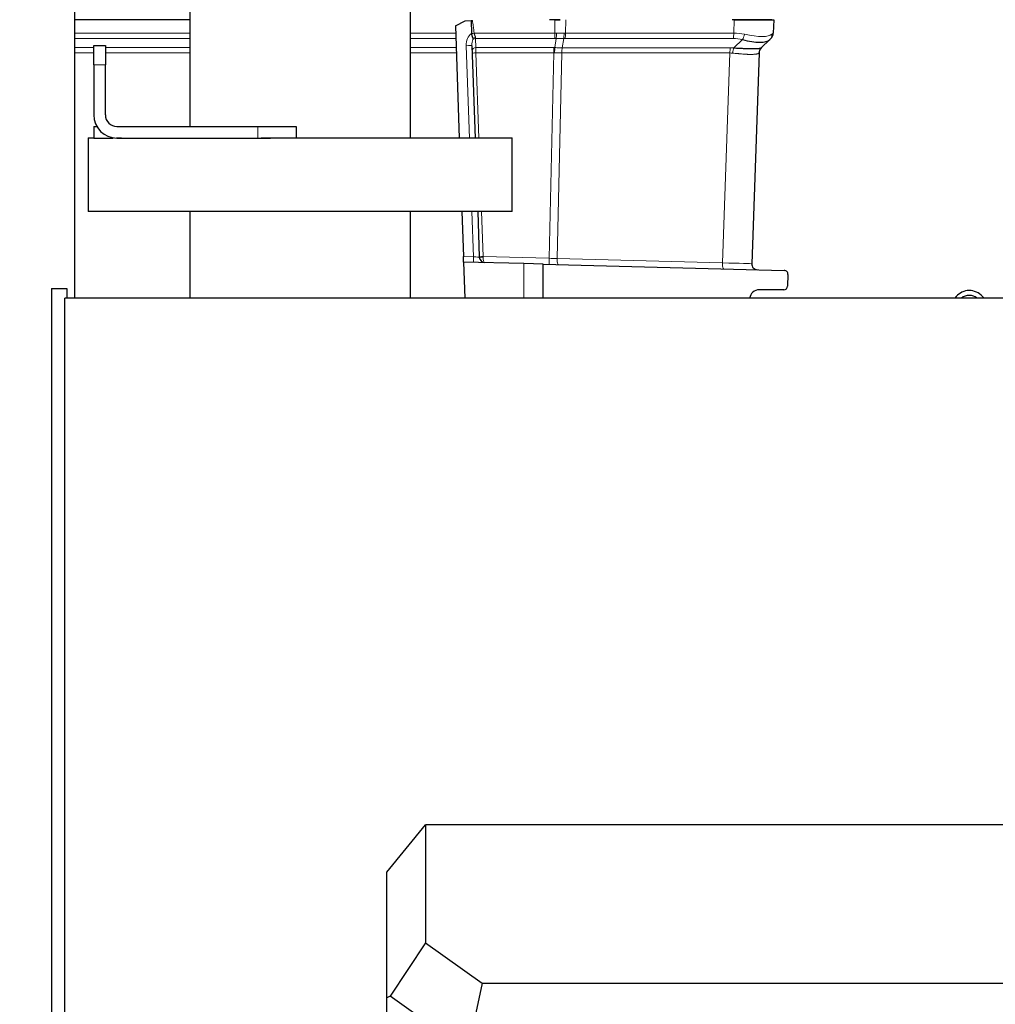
# Model space of a CAD drawing. Header units: inches. Extents: x 0 to 20790, y -12 to 14700.
# Tile 334 of 441: x 10484 to 10990, y 11671 to 12181. Entities that reach past the tile are written whole.
import ezdxf

# ---------------------------------------------------------------- set-up
doc = ezdxf.new("R2010")
doc.units = ezdxf.units.IN
doc.layers.add('1', color=7, linetype='Continuous', true_color=0xffffff)
doc.layers.add('254', color=7, linetype='Continuous', true_color=0xffffff)
doc.styles.add('latin_extended', font='simplex.shx')
doc.dimstyles.get("Standard").update_dxf_attribs({"dimtxt": 0.18, "dimasz": 0.18, "dimexe": 0.18, "dimexo": 0.0625, "dimgap": 0.09, "dimtad": 0, "dimtih": 1, "dimtoh": 1, "dimdec": 4, "dimzin": 0, "dimdsep": 46, "dimtxsty": 'Standard', "dimcen": 0.09, "dimadec": 0, "dimazin": 0, "dimtfac": 1, "dimtdec": 4, "dimtofl": 0, "dimtmove": 0, "dimatfit": 3, "dimfxl": 1, "dimtolj": 1, "dimtzin": 0, "dimarcsym": 0})

# ---------------------------------------------------------------- blocks, each defined once
blk = doc.blocks.new('_U0')
at = {"layer": '254', "color": 3, "linetype": 'Continuous', "lineweight": 13, "transparency": 16777216}
for p, q in [((8993.8, 11800.44), (8993.8, 13273.44)), ((11436.85, 10385.83), (11436.85, 13273.44)), ((9116.3, 13238.44), (11314.35, 13238.44))]:
    blk.add_line(p, q, dxfattribs=at)
at = {"layer": '254', "color": 3, "transparency": 16777216}
for points in [[(9116.3, 13258.86), (9116.3, 13218.02), (8993.8, 13238.44)], [(11314.35, 13218.02), (11314.35, 13258.86), (11436.85, 13238.44)]]:
    blk.add_solid(points, dxfattribs=at)
at = {"layer": 'Defpoints', "color": 0, "transparency": 16777216}
for p in [(11436.85, 13238.44), (8993.8, 11765.44), (11436.85, 10350.83)]:
    blk.add_point(p, dxfattribs=at)
at = {"layer": '254', "color": 2, "lineweight": 13, "transparency": 16777216, "insert": (9999.49, 13422.19), "char_height": 122.5, "attachment_point": 1, "style": 'latin_extended'}
blk.add_mtext('\\A1;2443', dxfattribs=at)
blk = doc.blocks.new('_U2')
at = {"layer": '254', "color": 3, "linetype": 'Continuous', "lineweight": 13, "transparency": 16777216}
for p, q in [((10959.8, 12716.44), (12182.48, 12716.44)), ((12147.48, 12593.94), (12147.48, 9263.44)), ((10792.95, 9140.94), (12182.48, 9140.94))]:
    blk.add_line(p, q, dxfattribs=at)
at = {"layer": '254', "color": 3, "transparency": 16777216}
for points in [[(12167.89, 12593.94), (12127.06, 12593.94), (12147.48, 12716.44)], [(12127.06, 9263.44), (12167.89, 9263.44), (12147.48, 9140.94)]]:
    blk.add_solid(points, dxfattribs=at)
at = {"layer": 'Defpoints', "color": 0, "transparency": 16777216}
for p in [(10924.8, 12716.44), (10757.95, 9140.94), (12147.48, 9140.94)]:
    blk.add_point(p, dxfattribs=at)
at = {"layer": '254', "color": 2, "lineweight": 13, "transparency": 16777216, "insert": (11963.73, 10510.2), "char_height": 122.5, "attachment_point": 1, "rotation": 90, "style": 'latin_extended'}
blk.add_mtext('\\A1;3575', dxfattribs=at)

msp = doc.modelspace()

# ---------------------------------------------------------------- linework, layer by layer
at = {"layer": '1', "color": 2, "linetype": 'Continuous', "lineweight": 25}
for p, q in [((10572.648, 12342.941), (10572.648, 12125.944)), ((10512.797, 12234.941), (10512.797, 12037.018)), ((10686.948, 12119.941), (10686.948, 12186.941)), ((10572.643, 12181.336), (10512.798, 12181.336)), ((10710.287, 12178.119), (10715.383, 12180.8)), ((10710.287, 12178.119), (10712.319, 12119.939)), ((10715.383, 12180.8), (10718.418, 12180.906)), ((10718.418, 12180.906), (10718.653, 12174.176)), ((10764.645, 12181.336), (10759.063, 12181.336)), ((10761.909, 12181.336), (10764.645, 12181.336)), ((10861.007, 12181.336), (10853.902, 12181.336)), ((10854.929, 12181.336), (10861.007, 12181.336)), ((10861.007, 12181.336), (10875.385, 12181.336)), ((10874.342, 12181.336), (10861.007, 12181.336)), ((10875.385, 12181.336), (10875.14, 12174.342)), ((10718.653, 12174.176), (10718.655, 12174.126)), ((10522.798, 12167.942), (10528.798, 12167.942)), ((10522.798, 12157.942), (10522.798, 12167.942)), ((10528.798, 12167.942), (10528.798, 12157.942)), ((10718.874, 12167.862), (10720.547, 12119.939)), ((10873.343, 12171.046), (10868.923, 12166.778)), ((10873.922, 12171.605), (10873.343, 12171.046)), ((10867.783, 12164.116), (10863.967, 12054.831)), ((10522.798, 12157.942), (10522.798, 12131.942)), ((10528.798, 12131.942), (10528.798, 12157.942)), ((10522.798, 12125.942), (10524.405, 12125.942)), ((10522.798, 12125.942), (10522.798, 12119.942)), ((10534.798, 12125.942), (10607.798, 12125.942)), ((10607.798, 12125.942), (10627.798, 12125.942)), ((10627.798, 12125.942), (10627.798, 12119.942)), ((10519.798, 12120.055), (10519.798, 12081.941)), ((10522.798, 12119.942), (10532.798, 12119.942)), ((10534.798, 12119.942), (10607.798, 12119.942)), ((10739.798, 12081.941), (10739.798, 12120.055)), ((10739.798, 12081.941), (10519.798, 12081.941)), ((10572.648, 12081.941), (10572.648, 12037.023)), ((10686.948, 12037.023), (10686.948, 12081.941)), ((10713.646, 12081.942), (10714.461, 12058.618)), ((10721.874, 12081.942), (10722.699, 12058.32)), ((10714.562, 12055.716), (10714.461, 12058.618)), ((10745.797, 12054.898), (10714.562, 12055.716)), ((10714.562, 12055.716), (10715.215, 12037.024)), ((10755.797, 12054.636), (10745.797, 12054.898)), ((10755.797, 12054.636), (10880.827, 12051.362)), ((10755.797, 12037.024), (10755.797, 12054.636)), ((10882.774, 12049.293), (10882.563, 12043.267)), ((10500.798, 12041.941), (10508.798, 12041.941)), ((10500.798, 12041.941), (10500.798, 11539.941)), ((10508.798, 12041.941), (10508.798, 12037.023)), ((10880.564, 12041.336), (10867.824, 12041.336)), ((10507.798, 11584.024), (10507.798, 12037.024)), ((11117.798, 12037.024), (10507.798, 12037.024)), ((10984.581, 12037.024), (10982.885, 12038.577)), ((10674.71, 11739.437), (10694.71, 11763.942)), ((11198.748, 11763.942), (10694.71, 11763.942)), ((10694.71, 11763.942), (10694.71, 11702.88)), ((10674.71, 11674.258), (10674.71, 11739.437)), ((10694.71, 11702.88), (10676.455, 11675.161)), ((10694.71, 11702.88), (10724.202, 11682)), ((10724.202, 11682), (10717.441, 11650.443)), ((10724.202, 11682), (11169.256, 11682)), ((10676.455, 11675.161), (10674.71, 11674.258)), ((10674.71, 11610.024), (10674.71, 11674.258)), ((10714.71, 11648.077), (10676.455, 11675.161))]:
    msp.add_line(p, q, dxfattribs=at)
at = {"layer": '1', "color": 110, "linetype": 'Continuous', "lineweight": 13}
for p, q in [((10761.875, 12174.342), (10761.909, 12181.336)), ((10767.495, 12181.336), (10767.461, 12174.342)), ((10854.685, 12174.342), (10854.929, 12181.336)), ((10512.799, 12174.342), (10572.644, 12174.342)), ((10686.948, 12174.342), (10710.419, 12174.342)), ((10720.025, 12174.342), (10761.875, 12174.342)), ((10767.461, 12174.342), (10854.685, 12174.342)), ((10572.646, 12171.605), (10512.8, 12171.605)), ((10710.515, 12171.605), (10686.946, 12171.605)), ((10717.545, 12119.939), (10715.872, 12167.858)), ((10761.832, 12171.605), (10720.746, 12171.605)), ((10720.746, 12171.605), (10720.912, 12166.855)), ((10761.879, 12166.849), (10762.567, 12171.593)), ((10766.45, 12171.593), (10765.755, 12166.796)), ((10854.39, 12171.605), (10767.166, 12171.605)), ((10854.654, 12166.728), (10859.125, 12171.046)), ((10522.8, 12164.12), (10512.798, 12164.12)), ((10512.801, 12166.855), (10522.8, 12166.855)), ((10572.645, 12164.12), (10528.798, 12164.12)), ((10528.8, 12166.855), (10572.644, 12166.855)), ((10710.776, 12164.12), (10686.945, 12164.12)), ((10686.946, 12166.855), (10710.681, 12166.855)), ((10720.912, 12166.855), (10761.341, 12166.855)), ((10761.299, 12164.12), (10720.938, 12164.12)), ((10720.938, 12164.12), (10722.481, 12119.94)), ((10758.89, 12057.66), (10761.299, 12164.12)), ((10765.436, 12164.076), (10763.026, 12057.546)), ((10852.632, 12164.076), (10765.46, 12164.076)), ((10765.755, 12166.796), (10852.927, 12166.796)), ((10848.833, 12055.299), (10852.632, 12164.076)), ((10528.798, 12157.942), (10522.798, 12157.942)), ((10607.798, 12125.942), (10607.798, 12119.942)), ((10532.798, 12120.109), (10532.798, 12119.942)), ((10719.691, 12058.481), (10718.872, 12081.941)), ((10723.808, 12081.941), (10724.625, 12058.557)), ((10714.461, 12058.618), (10719.691, 12058.481)), ((10724.625, 12058.557), (10758.89, 12057.66)), ((10763.026, 12057.546), (10848.833, 12055.299)), ((10745.797, 12054.898), (10745.797, 12037.024))]:
    msp.add_line(p, q, dxfattribs=at)
at = {"layer": '1', "color": 2, "linetype": 'Continuous', "lineweight": 25}
for centre, radius, start, end in [((10871.143, 12174.482), 4, 314, 358), ((10871.781, 12163.977), 4, 134, 178), ((10534.798, 12131.942), 12, 180, 270), ((10534.798, 12131.942), 6, 180, 270), ((10725.697, 12058.425), 3, 182, 268.5), ((10866.965, 12054.726), 3, 178, 268.5), ((10880.775, 12049.363), 2, 358, 88.5), ((10867.824, 12036.336), 5, 90, 172.09987), ((10880.564, 12043.336), 2, 270, 358), ((10976.805, 12031.942), 9, 47.5, 145.61985), ((10976.805, 12031.942), 6.5, 51.43281, 128.57099)]:
    msp.add_arc(centre, radius, start, end, dxfattribs=at)
at = {"layer": '1', "color": 110, "linetype": 'Continuous', "lineweight": 13}
for centre, major_axis, ratio, start_param, end_param in [((10720.869, 12168.033), (-0.235, 6.724), 0.7431451, 0.4115168, 1.5707963), ((10720.095, 12174.273), (-1.989, -0.207), 0.0383473, 4.7434644, 5.518997), ((10761.735, 12174.482), (0, 4), 0.0348995, 3.9095375, 4.6774824), ((10760.817, 12151.482), (26.881, 3.055), 0.8427908, 1.4041356, 1.4361157), ((10762.47, 12174.47), (0.128, 3.998), 0.0679389, 3.9111856, 4.6795426), ((10760.979, 12184.572), (-26.986, 1.643), 0.3756022, 1.6588614, 1.8042124), ((10765.778, 12174.47), (-0.131, 3.998), 0.2095523, 3.902155, 4.670512), ((10760.817, 12151.482), (25.18, 13.299), 0.7384298, 0.9505649, 0.9825451), ((10766.494, 12174.482), (0, 4), 0.2419219, 3.9095375, 4.6774824), ((10853.718, 12174.482), (0, 4), 0.2419219, 3.9095375, 4.6774824), ((10847.326, 12151.482), (25.365, 13.654), 0.722843, 0.7050916, 0.9259224), ((10858.453, 12173.923), (0.96, 3.883), 0.4458674, 3.9942267, 4.7811627), ((10848.481, 12184.572), (-26.574, 10.002), 0.2465223, 2.1198236, 3.0036605), ((10870.565, 12173.923), (-2.779, 2.877), 0.9510037, 3.1415927, 3.9285287), ((10847.326, 12151.482), (27.815, 22.861), 0.0022709, 6.0603513, 6.2811821), ((10715.875, 12167.757), (2.998, 0.105), 0.0336829, 0, 1.5707963), ((10720.872, 12167.932), (-0.159, 4.566), 0.4377405, 0.7750669, 1.5707963), ((10720.772, 12170.821), (-1.999, -0.07), 0.6108356, 4.7187237, 5.4900072), ((10720.794, 12170.166), (-1.999, -0.07), 0.719748, 4.7115128, 5.4874559), ((10720.644, 12174.482), (-0.21, 4), 0.017402, 2.2262358, 2.3727361), ((10760.914, 12148.605), (16.627, 16.546), 0.960838, 0.7359069, 0.7678872), ((10760.979, 12184.572), (-26.95, 2.209), 0.4758532, 1.6687068, 1.8140579), ((10761.489, 12148.604), (18.213, 18.125), 0.7774598, 0.6632101, 0.6951902), ((10847.998, 12148.605), (18.775, 18.131), 0.753739, 0.4419184, 0.6627493), ((10720.96, 12165.416), (-1.999, -0.07), 0.719748, 4.7115128, 6.2831853), ((10721.008, 12164.049), (-1.999, -0.07), 0.0368135, 4.7460091, 6.2831853), ((10721.01, 12163.977), (-0.07, 4), 0.0174444, 0.7676402, 1.5348869), ((10761.438, 12163.977), (0, -4), 0.0348995, 3.9095375, 4.6767843), ((10760.038, 12139.96), (4.096, 23.926), 0.8196572, 0.1204905, 0.1429436), ((10759.941, 12142.837), (17.565, 17.386), 0.9433493, 0.7389043, 0.7613576), ((10761.976, 12163.971), (-0.09, -3.999), 0.058133, 3.9105847, 4.6776128), ((10766.403, 12163.919), (-0.005, -4), 0.2419645, 3.9097584, 4.673399), ((10766.427, 12163.919), (0, -4), 0.2419219, 3.9095375, 4.6731191), ((10853.599, 12163.919), (0, -4), 0.2419219, 3.9095375, 4.6731191), ((10846.922, 12139.81), (12.408, 22.627), 0.7066026, 0.2989551, 0.3739731), ((10846.25, 12142.687), (19.482, 19.123), 0.7536205, 0.5797521, 0.6547701), ((10855.326, 12163.851), (-0.317, -3.987), 0.3160454, 3.9317134, 4.6962714), ((10846.928, 12139.977), (20.855, 24.14), 0.002496, 6.2800837, 6.3599312), ((10719.688, 12058.582), (-0.079, -2.999), 0.0020575, 0, 1.5371699), ((10719.688, 12058.582), (-3.011, 0.262), 0.0331858, 1.5748603, 3.1456566), ((10724.694, 12058.486), (1.999, 0.07), 0.0368135, 1.6044165, 3.1415927), ((10724.698, 12058.39), (1.999, 0.07), 0.0587977, 3.1415927, 4.6729666), ((10725.697, 12058.425), (0.079, 2.999), 0.3572125, 1.6318829, 3.1415927), ((10724.696, 12058.451), (0.017, 3.001), 0.0238693, 1.5356304, 1.6313959), ((10758.994, 12057.553), (-0.079, -2.999), 0.0358188, 4.67771, 6.2831853), ((10758.174, 12057.575), (-19.993, 0.534), 0.0052231, 4.4674049, 4.676729), ((10763.751, 12057.429), (-0.079, -2.999), 0.2428118, 4.6794646, 6.2831853), ((10849.559, 12055.182), (-0.079, -2.999), 0.2428118, 4.6794646, 6.2831853), ((10843.972, 12055.328), (-19.995, 0.497), 0.0047621, 3.1415449, 4.4669268)]:
    msp.add_ellipse(centre, major_axis=major_axis, ratio=ratio, start_param=start_param, end_param=end_param, dxfattribs=at)
at = {"layer": '1', "color": 2, "linetype": 'Continuous', "lineweight": 25}
for centre, major_axis, ratio, start_param, end_param in [((10848.481, 12184.572), (-25.429, 12.761), 0.3072628, 2.1502579, 3.0340948), ((10871.702, 12163.9), (2.779, -2.877), 0.9934032, 3.1415927, 3.910304)]:
    msp.add_ellipse(centre, major_axis=major_axis, ratio=ratio, start_param=start_param, end_param=end_param, dxfattribs=at)
for points in [[(10718.418, 12180.906), (10718.522, 12180.909), (10718.732, 12180.917), (10718.949, 12180.924), (10719.059, 12180.928)], [(10537.192, 12119.941), (10536.306, 12119.941), (10535.452, 12119.941), (10534.629, 12119.941)], [(10614.365, 12119.941), (10612.777, 12119.941), (10611.195, 12119.941), (10609.619, 12119.941)]]:
    msp.add_open_spline(points, degree=3, dxfattribs=at)
at = {"layer": '1', "color": 110, "linetype": 'Continuous', "lineweight": 13}
for points, knots in [([(10719.059, 12180.928), (10719.092, 12180.793), (10719.122, 12180.657), (10719.18, 12180.386), (10719.207, 12180.25), (10719.287, 12179.841), (10719.336, 12179.568), (10719.428, 12179.021), (10719.472, 12178.747), (10719.554, 12178.199), (10719.594, 12177.924), (10719.669, 12177.374), (10719.706, 12177.099), (10719.775, 12176.549), (10719.809, 12176.273), (10719.907, 12175.446), (10719.967, 12174.894), (10720.025, 12174.342)], [0, 0, 0, 0, 0.0625, 0.0625, 0.125, 0.125, 0.25, 0.25, 0.375, 0.375, 0.5, 0.5, 0.625, 0.625, 0.75, 0.75, 1, 1, 1, 1]), ([(10720.025, 12174.342), (10720.033, 12174.288), (10720.043, 12174.235), (10720.066, 12174.128), (10720.079, 12174.075), (10720.12, 12173.919), (10720.151, 12173.817), (10720.219, 12173.616), (10720.254, 12173.518), (10720.328, 12173.323), (10720.366, 12173.227), (10720.421, 12173.084), (10720.44, 12173.037), (10720.476, 12172.942), (10720.494, 12172.895), (10720.545, 12172.755), (10720.577, 12172.663), (10720.634, 12172.482), (10720.658, 12172.392), (10720.697, 12172.215), (10720.71, 12172.128), (10720.716, 12172.041)], [0, 0, 0, 0, 0.0625, 0.0625, 0.125, 0.125, 0.25, 0.25, 0.375, 0.375, 0.5, 0.5, 0.5625, 0.5625, 0.625, 0.625, 0.75, 0.75, 0.875, 0.875, 1, 1, 1, 1]), ([(10765.436, 12164.076), (10764.83, 12164.075), (10764.22, 12164.078), (10762.99, 12164.091), (10762.371, 12164.101), (10761.747, 12164.116)], [0, 0, 0, 0, 0.5, 0.5, 1, 1, 1, 1]), ([(10765.436, 12164.076), (10765.439, 12164.076), (10765.441, 12164.076), (10765.445, 12164.076), (10765.447, 12164.076), (10765.452, 12164.076), (10765.456, 12164.076), (10765.46, 12164.076)], [0, 0, 0, 0, 0.2576628, 0.2576628, 0.5153256, 0.5153256, 1, 1, 1, 1]), ([(10765.755, 12166.796), (10765.753, 12166.796), (10765.751, 12166.796), (10765.748, 12166.796), (10765.746, 12166.796), (10765.741, 12166.796), (10765.738, 12166.796), (10765.734, 12166.796)], [0, 0, 0, 0, 0.2581912, 0.2581912, 0.5163823, 0.5163823, 1, 1, 1, 1]), ([(10867.717, 12164.05), (10867.676, 12164.005), (10867.618, 12163.96), (10867.466, 12163.871), (10867.373, 12163.827), (10867.153, 12163.742), (10867.025, 12163.701), (10866.737, 12163.623), (10866.576, 12163.586), (10866.307, 12163.536), (10866.214, 12163.52), (10866.066, 12163.498), (10866.016, 12163.49), (10865.914, 12163.476), (10865.862, 12163.469), (10865.597, 12163.436), (10865.37, 12163.414), (10864.886, 12163.377), (10864.373, 12163.35), (10863.802, 12163.339), (10863.201, 12163.338), (10862.886, 12163.342), (10862.514, 12163.351), (10862.473, 12163.352), (10862.389, 12163.355), (10862.347, 12163.356), (10862.221, 12163.36), (10861.966, 12163.369), (10861.704, 12163.38), (10861.174, 12163.405), (10860.81, 12163.427), (10860.06, 12163.476), (10859.675, 12163.505), (10858.883, 12163.568), (10858.477, 12163.603), (10857.851, 12163.659), (10857.64, 12163.679), (10857.319, 12163.708), (10857.212, 12163.719), (10856.995, 12163.739), (10856.886, 12163.749), (10856.34, 12163.801), (10855.896, 12163.844), (10854.994, 12163.93), (10854.536, 12163.973), (10854.071, 12164.015)], [0, 0, 0, 0, 0.0625, 0.0625, 0.125, 0.125, 0.1875, 0.1875, 0.25, 0.25, 0.28125, 0.28125, 0.296875, 0.296875, 0.3125, 0.3125, 0.375, 0.375, 0.4375, 0.5, 0.5, 0.5625, 0.5625, 0.5703125, 0.5703125, 0.578125, 0.578125, 0.59375, 0.625, 0.625, 0.6875, 0.6875, 0.75, 0.75, 0.8125, 0.8125, 0.84375, 0.84375, 0.859375, 0.859375, 0.875, 0.875, 0.9375, 0.9375, 1, 1, 1, 1])]:
    msp.add_open_spline(points, degree=3, knots=knots, dxfattribs=at)
at = {"layer": '1', "color": 2, "linetype": 'Continuous', "lineweight": 25}
for points, knots in [([(10718.655, 12174.126), (10718.659, 12174.005), (10718.678, 12173.767), (10718.715, 12173.534), (10718.748, 12173.361), (10718.761, 12173.303), (10718.781, 12173.217), (10718.787, 12173.189), (10718.802, 12173.132), (10718.809, 12173.104), (10718.846, 12172.964), (10718.879, 12172.856), (10718.949, 12172.645), (10718.987, 12172.544), (10719.035, 12172.42), (10719.045, 12172.396), (10719.064, 12172.347), (10719.074, 12172.323), (10719.104, 12172.252), (10719.124, 12172.205), (10719.164, 12172.115), (10719.184, 12172.07), (10719.223, 12171.983), (10719.242, 12171.941), (10719.269, 12171.878), (10719.278, 12171.857), (10719.294, 12171.816), (10719.302, 12171.795), (10719.317, 12171.753), (10719.323, 12171.731), (10719.333, 12171.688), (10719.337, 12171.665), (10719.339, 12171.642)], [0, 0, 0, 0, 0.125, 0.25, 0.25, 0.3125, 0.3125, 0.34375, 0.34375, 0.375, 0.375, 0.5, 0.5, 0.625, 0.625, 0.65625, 0.65625, 0.6875, 0.6875, 0.75, 0.75, 0.8125, 0.8125, 0.875, 0.875, 0.90625, 0.90625, 0.9375, 0.9375, 0.96875, 0.96875, 1, 1, 1, 1]), ([(10719.339, 12171.642), (10719.344, 12171.555), (10719.349, 12171.47), (10719.354, 12171.346), (10719.356, 12171.305), (10719.358, 12171.224), (10719.359, 12171.184), (10719.36, 12171.145)], [0, 0, 0, 0, 0.5, 0.5, 0.75, 0.75, 1, 1, 1, 1]), ([(10854.654, 12166.728), (10855.152, 12166.708), (10855.642, 12166.686), (10856.609, 12166.639), (10857.085, 12166.615), (10857.671, 12166.585), (10857.788, 12166.579), (10858.021, 12166.567), (10858.136, 12166.561), (10858.481, 12166.544), (10858.707, 12166.532), (10859.379, 12166.498), (10859.814, 12166.476), (10860.663, 12166.437), (10861.075, 12166.419), (10861.876, 12166.388), (10862.266, 12166.374), (10862.831, 12166.358), (10863.017, 12166.353), (10863.29, 12166.347), (10863.381, 12166.346), (10863.515, 12166.343), (10863.56, 12166.342), (10863.649, 12166.341), (10864.046, 12166.335), (10864.421, 12166.332), (10865.053, 12166.334), (10865.652, 12166.343), (10866.184, 12166.362), (10866.683, 12166.387), (10866.915, 12166.403), (10867.184, 12166.425), (10867.237, 12166.43), (10867.34, 12166.439), (10867.391, 12166.444), (10867.538, 12166.459), (10867.632, 12166.47), (10867.898, 12166.503), (10868.055, 12166.526), (10868.332, 12166.576), (10868.451, 12166.601), (10868.651, 12166.653), (10868.732, 12166.679), (10868.856, 12166.73), (10868.899, 12166.755), (10868.923, 12166.778)], [0, 0, 0, 0, 0.0625, 0.0625, 0.125, 0.125, 0.140625, 0.140625, 0.15625, 0.15625, 0.1875, 0.1875, 0.25, 0.25, 0.3125, 0.3125, 0.375, 0.375, 0.40625, 0.40625, 0.421875, 0.421875, 0.4296875, 0.4296875, 0.4375, 0.5, 0.5, 0.5625, 0.625, 0.625, 0.6875, 0.6875, 0.703125, 0.703125, 0.71875, 0.71875, 0.75, 0.75, 0.8125, 0.8125, 0.875, 0.875, 0.9375, 0.9375, 1, 1, 1, 1]), ([(10522.798, 12119.941), (10522.3, 12119.941), (10521.427, 12119.941), (10520.488, 12119.941), (10520.112, 12119.941), (10519.861, 12119.941), (10519.798, 12119.941), (10519.798, 12119.941)], [0, 0, 0, 0, 0.25, 0.5, 0.75, 0.75, 1, 1, 1, 1]), ([(10607.798, 12119.942), (10608.355, 12119.942), (10608.913, 12119.942), (10610.024, 12119.942), (10610.578, 12119.942), (10611.678, 12119.942), (10612.223, 12119.942), (10613.304, 12119.942), (10613.838, 12119.942), (10614.365, 12119.942)], [0, 0, 0, 0, 0.25, 0.25, 0.5, 0.5, 0.75, 0.75, 1, 1, 1, 1]), ([(10739.798, 12119.941), (10739.798, 12119.941), (10739.757, 12119.941), (10739.476, 12119.941), (10738.79, 12119.941), (10737.761, 12119.941), (10736.391, 12119.941), (10734.686, 12119.941), (10732.649, 12119.941), (10730.289, 12119.941), (10727.612, 12119.941), (10724.626, 12119.941), (10721.341, 12119.941), (10717.768, 12119.941), (10713.918, 12119.941), (10709.802, 12119.941), (10705.434, 12119.941), (10700.828, 12119.941), (10695.998, 12119.941), (10690.959, 12119.941), (10685.728, 12119.941), (10680.32, 12119.941), (10674.752, 12119.941), (10669.043, 12119.941), (10663.211, 12119.941), (10657.273, 12119.941), (10651.248, 12119.941), (10645.156, 12119.941), (10639.015, 12119.941), (10632.846, 12119.941), (10626.666, 12119.941), (10620.497, 12119.941), (10616.404, 12119.941), (10614.365, 12119.941)], [0, 0, 0, 0, 0.0157182, 0.0485276, 0.081337, 0.1141464, 0.1469558, 0.1797652, 0.2125746, 0.245384, 0.2781934, 0.3110028, 0.3438122, 0.3766215, 0.4094309, 0.4422403, 0.4750497, 0.5078591, 0.5406685, 0.5734779, 0.6062873, 0.6390967, 0.6719061, 0.7047155, 0.7375249, 0.7703343, 0.8031436, 0.835953, 0.8687624, 0.9015718, 0.9343812, 0.9671906, 1, 1, 1, 1])]:
    msp.add_open_spline(points, degree=3, knots=knots, dxfattribs=at)
at = {"layer": '1', "color": 110, "linetype": 'Continuous', "lineweight": 13}
msp.add_open_spline([(10761.879, 12166.849), (10762.532, 12166.837), (10763.827, 12166.816), (10765.102, 12166.802), (10765.734, 12166.796)], degree=3, dxfattribs=at)

# ---------------------------------------------------------------- dimensions: what is measured, and where the dimension line sits
at = {"layer": '254', "color": 2, "linetype": 'Continuous', "lineweight": 13}
dim = msp.add_linear_dim(base=(11436.85, 13238.442), p1=(8993.798, 11765.442), p2=(11436.85, 10350.834), dimstyle='Standard', override={"dimscale": 35, "dimtxt": 3.5, "dimasz": 3.5, "dimexe": 1, "dimexo": 1, "dimgap": 1.75, "dimtad": 1, "dimtih": 1, "dimtoh": 0, "dimdec": 0, "dimlfac": 1, "dimzin": 8, "dimdsep": 46, "dimlunit": 2, "dimtxsty": 'latin_extended', "dimsah": 1, "dimse1": 0, "dimse2": 0, "dimsd1": 0, "dimsd2": 0, "dimclrd": 3, "dimclre": 3, "dimclrt": 2, "dimtol": 0, "dimtm": -0.1, "dimtfac": 0.714286, "dimtdec": 3, "dimtofl": 1, "dimtmove": 0, "dimtzin": 8, "dimlwd": 13, "dimlwe": 13}, dxfattribs=at)
dim.commit()
dim.dimension.update_dxf_attribs({"geometry": '_U0', "text_midpoint": (10215.324, 13238.442), "dimtype": 160})
dim = msp.add_linear_dim(base=(12147.477119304, 9140.941575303), p1=(10924.797779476, 12716.441575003), p2=(10757.947767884, 9140.941575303), angle=90, dimstyle='Standard', override={"dimscale": 35, "dimtxt": 3.5, "dimasz": 3.5, "dimexe": 1, "dimexo": 1, "dimgap": 1.75, "dimtad": 1, "dimtih": 0, "dimtoh": 0, "dimdec": 0, "dimlfac": 1, "dimzin": 8, "dimdsep": 46, "dimlunit": 2, "dimtxsty": 'latin_extended', "dimsah": 1, "dimse1": 0, "dimse2": 0, "dimsd1": 0, "dimsd2": 0, "dimclrd": 3, "dimclre": 3, "dimclrt": 2, "dimtol": 0, "dimtm": -0.1, "dimtfac": 0.714286, "dimtdec": 3, "dimtofl": 1, "dimtmove": 0, "dimtzin": 8, "dimlwd": 13, "dimlwe": 13}, dxfattribs=at)
dim.commit()
dim.dimension.update_dxf_attribs({"geometry": '_U2', "text_midpoint": (12147.477119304, 10726.033668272), "dimtype": 160})

doc.saveas('drawing.dxf')
